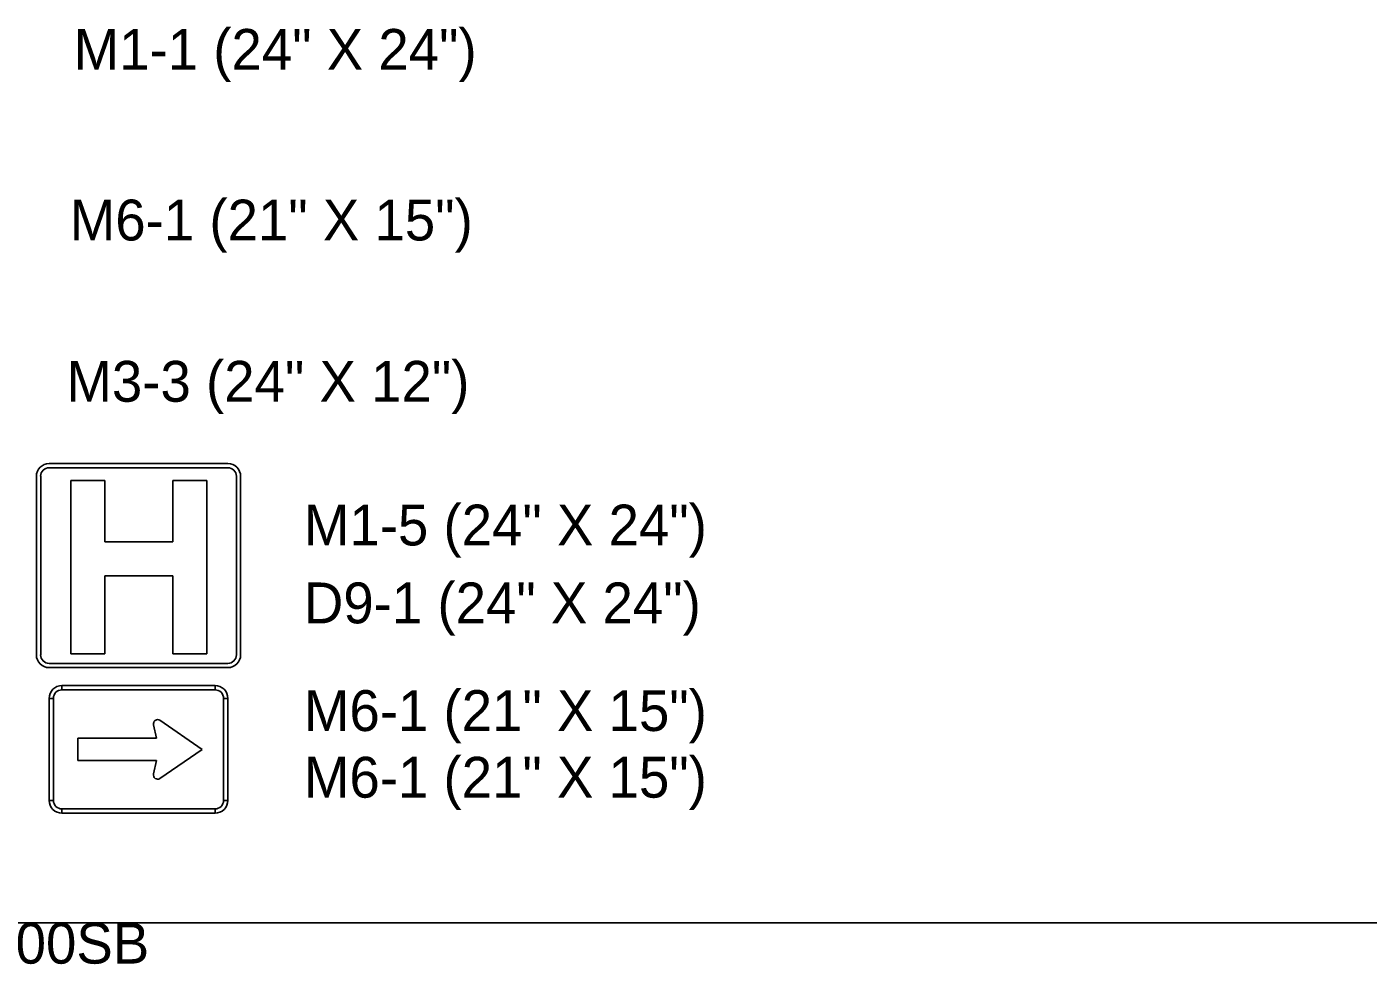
# Model space of a CAD drawing. Extents: x 1001568 to 1002149, y 1840825 to 1841423.
# Drawn here: x 1001950.74 to 1001963.88, y 1841269.06 to 1841278.25 of the extents above; entities that cross this region are included whole.
import ezdxf

# ---------------------------------------------------------------- set-up
doc = ezdxf.new("R2010")
doc.units = 0
for name, color, linetype in [('40', 7, 'Continuous'), ('R_No Plot', 7, 'Continuous'), ('SIGNS', 7, 'Continuous')]:
    doc.layers.add(name, color=color, linetype=linetype)

msp = doc.modelspace()

# ---------------------------------------------------------------- linework, layer by layer
at = {"layer": 'R_No Plot'}
msp.add_line((1001890.65, 1841269.469), (1001982.133, 1841269.469), dxfattribs=at)
at = {"layer": 'SIGNS'}
for p, q in [((1001952.713, 1841273.969), (1001950.963, 1841273.969)), ((1001952.713, 1841273.969), (1001950.963, 1841273.969)), ((1001950.838, 1841273.844), (1001950.838, 1841272.094)), ((1001950.838, 1841273.844), (1001950.838, 1841272.094)), ((1001950.88, 1841272.094), (1001950.88, 1841273.844)), ((1001950.963, 1841273.927), (1001952.713, 1841273.927)), ((1001951.507, 1841273.802), (1001951.174, 1841273.802)), ((1001951.174, 1841273.802), (1001951.174, 1841272.103)), ((1001951.507, 1841273.802), (1001951.174, 1841273.802)), ((1001951.174, 1841273.802), (1001951.174, 1841272.103)), ((1001951.507, 1841273.202), (1001951.507, 1841273.802)), ((1001951.507, 1841273.202), (1001951.507, 1841273.802)), ((1001952.507, 1841273.802), (1001952.174, 1841273.802)), ((1001952.174, 1841273.802), (1001952.174, 1841273.202)), ((1001952.507, 1841273.802), (1001952.174, 1841273.802)), ((1001952.174, 1841273.802), (1001952.174, 1841273.202)), ((1001952.507, 1841272.103), (1001952.507, 1841273.802)), ((1001952.507, 1841272.103), (1001952.507, 1841273.802)), ((1001952.797, 1841273.844), (1001952.797, 1841272.094)), ((1001952.838, 1841272.094), (1001952.838, 1841273.844)), ((1001952.838, 1841272.094), (1001952.838, 1841273.844)), ((1001952.174, 1841273.202), (1001951.507, 1841273.202)), ((1001952.174, 1841273.202), (1001951.507, 1841273.202)), ((1001951.507, 1841272.103), (1001951.507, 1841272.869)), ((1001951.507, 1841272.869), (1001952.174, 1841272.869)), ((1001951.507, 1841272.103), (1001951.507, 1841272.869)), ((1001951.507, 1841272.869), (1001952.174, 1841272.869)), ((1001952.174, 1841272.869), (1001952.174, 1841272.103)), ((1001952.174, 1841272.869), (1001952.174, 1841272.103)), ((1001951.174, 1841272.103), (1001951.507, 1841272.103)), ((1001951.174, 1841272.103), (1001951.507, 1841272.103)), ((1001952.174, 1841272.103), (1001952.507, 1841272.103)), ((1001952.174, 1841272.103), (1001952.507, 1841272.103)), ((1001952.713, 1841272.011), (1001950.963, 1841272.011)), ((1001950.963, 1841271.969), (1001952.713, 1841271.969)), ((1001950.963, 1841271.969), (1001952.713, 1841271.969)), ((1001951.088, 1841271.752), (1001951.088, 1841271.793)), ((1001952.588, 1841271.793), (1001952.588, 1841271.752)), ((1001950.963, 1841271.668), (1001951.005, 1841271.668)), ((1001952.672, 1841271.668), (1001952.713, 1841271.668)), ((1001952.463, 1841271.168), (1001952.048, 1841271.454)), ((1001951.985, 1841271.409), (1001952.015, 1841271.278)), ((1001952.015, 1841271.278), (1001951.244, 1841271.278)), ((1001951.244, 1841271.278), (1001951.244, 1841271.059)), ((1001951.244, 1841271.059), (1001952.015, 1841271.059)), ((1001952.015, 1841271.059), (1001951.985, 1841270.928)), ((1001952.048, 1841270.883), (1001952.463, 1841271.168)), ((1001951.005, 1841270.668), (1001950.963, 1841270.668)), ((1001952.713, 1841270.668), (1001952.672, 1841270.668)), ((1001951.088, 1841270.543), (1001951.088, 1841270.585)), ((1001952.588, 1841270.585), (1001952.588, 1841270.543))]:
    msp.add_line(p, q, dxfattribs=at)
for points in [[(1001952.588, 1841271.793), (1001951.088, 1841271.793), (1001951.088, 1841271.752), (1001952.588, 1841271.752), (1001952.588, 1841271.793), (1001952.588, 1841271.793)], [(1001950.963, 1841271.668), (1001950.963, 1841270.668), (1001951.005, 1841270.668), (1001951.005, 1841271.668), (1001950.963, 1841271.668), (1001950.963, 1841271.668)], [(1001952.713, 1841270.668), (1001952.713, 1841271.668), (1001952.672, 1841271.668), (1001952.672, 1841270.668), (1001952.713, 1841270.668), (1001952.713, 1841270.668)], [(1001951.088, 1841270.543), (1001952.588, 1841270.543), (1001952.588, 1841270.585), (1001951.088, 1841270.585), (1001951.088, 1841270.543), (1001951.088, 1841270.543)]]:
    msp.add_lwpolyline(points, close=True, dxfattribs=at)
for centre, radius, start, end in [((1001950.963, 1841273.844), 0.125, 90.0002, 179.9998), ((1001950.963, 1841273.844), 0.125, 90.0002, 179.9998), ((1001952.713, 1841273.844), 0.125, 360, 90.0002), ((1001952.713, 1841273.844), 0.125, 360, 90.0002), ((1001950.963, 1841273.844), 0.0833, 90.0002, 179.9998), ((1001952.713, 1841273.844), 0.0833, 360, 90.0002), ((1001950.963, 1841272.094), 0.125, 179.9998, 270.0001), ((1001950.963, 1841272.094), 0.125, 179.9998, 270.0001), ((1001950.963, 1841272.094), 0.0833, 179.9998, 270.0001), ((1001952.713, 1841272.094), 0.125, 270.0001, 0.0003), ((1001952.713, 1841272.094), 0.125, 270.0001, 0.0003), ((1001952.713, 1841272.094), 0.0833, 270.0001, 0.0003), ((1001951.088, 1841271.668), 0.125, 90.0002, 179.9998), ((1001951.088, 1841271.668), 0.0833, 90.0002, 179.9998), ((1001952.588, 1841271.668), 0.125, 0, 90.0002), ((1001952.588, 1841271.668), 0.0833, 0, 90.0002), ((1001952.026, 1841271.418), 0.0417, 57.7244, 192.9504), ((1001952.026, 1841270.918), 0.0417, 167.0499, 302.2759), ((1001951.088, 1841270.668), 0.125, 179.9998, 270.0001), ((1001951.088, 1841270.668), 0.0833, 179.9998, 270.0001), ((1001952.588, 1841270.668), 0.125, 270.0001, 0.0003), ((1001952.588, 1841270.668), 0.0833, 270.0001, 0.0003)]:
    msp.add_arc(centre, radius, start, end, dxfattribs=at)

# ---------------------------------------------------------------- texts
at = {"layer": '40'}
for s, p in [('M1-1 (24" X 24")', (1001951.203, 1841277.826)), ('M6-1 (21" X 15")', (1001951.165, 1841276.154)), ('M3-3 (24" X 12")', (1001951.132, 1841274.574)), ('M1-5 (24" X 24")', (1001953.458, 1841273.166)), ('D9-1 (24" X 24")', (1001953.458, 1841272.403)), ('M6-1 (21" X 15")', (1001953.458, 1841271.348)), ('M6-1 (21" X 15")', (1001953.458, 1841270.695)), ('SS-067-10-STA108+00SB', (1001945.654, 1841269.069))]:
    msp.add_text(s, height=0.4, rotation=0, dxfattribs=at).set_placement(p)

doc.saveas('drawing.dxf')
